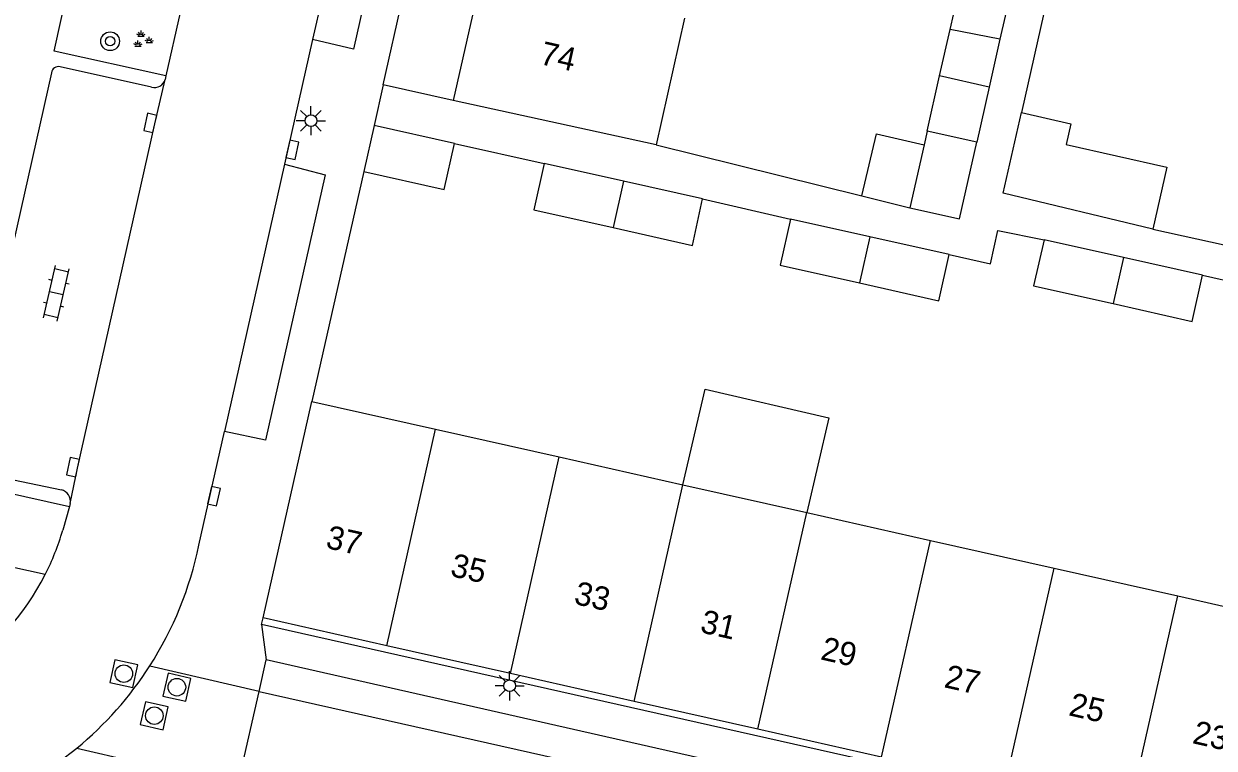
# Model space of a CAD drawing. Extents: x 128999 to 131010, y 395498 to 399007.
# Drawn here: x 129219.4 to 129270.3, y 398829 to 398860 of the extents above; entities that cross this region are included whole.
import ezdxf

# ---------------------------------------------------------------- set-up
doc = ezdxf.new("R2010")
doc.units = 0
for name, color, linetype in [('gg-afsc-erfafscheiding', 7, 'Continuous'), ('gg-afsc-muur', 7, 'Continuous'), ('gg-anno-huisnummerreeks BGT', 7, 'Continuous'), ('gg-bbg-bijgebouw', 7, 'Continuous'), ('gg-bbg-gedigitaliseerde bebouwing', 7, 'Continuous'), ('gg-bbg-gedigitaliseerde bijgebouw', 7, 'Continuous'), ('gg-bbg-hoofdgebouw', 7, 'Continuous'), ('gg-bbg-luifel en loopbrug', 7, 'Continuous'), ('gg-bbg-tussenscheiding', 7, 'Continuous'), ('gg-knt-verharding', 7, 'Continuous'), ('gg-knt-verharding nz', 7, 'Continuous'), ('gt-grn-weggrens', 7, 'Continuous'), ('gt-symb-boom', 7, 'Continuous'), ('gt-symb-groenvak', 7, 'Continuous'), ('gt-symb-klinker verharding', 7, 'Continuous'), ('gt-symb-kolk', 7, 'Continuous'), ('gt-symb-lichtmast', 7, 'Continuous'), ('gt-symb-rioolschacht', 7, 'Continuous')]:
    doc.layers.add(name, color=color, linetype=linetype)

# ---------------------------------------------------------------- blocks, each defined once
blk = doc.blocks.new('gt0-KOLK')
at = {"layer": 'gt-symb-kolk'}
blk.add_lwpolyline([(0, 0), (0.375, 0), (0.375, 0.4), (-0.375, 0.4), (-0.375, 0), (0, 0)], dxfattribs=at)
blk = doc.blocks.new('gt0-KL1')
at = {"layer": 'gt-symb-klinker verharding'}
for p, q in [((-1.15, 0.3), (1.15, 0.3)), ((-1, -0.3), (-1, 0.3)), ((-0.5, 0.3), (-0.5, 0.45)), ((0, -0.3), (0, 0.3)), ((0.5, 0.3), (0.5, 0.45)), ((1, -0.3), (1, 0.3)), ((-1.15, -0.3), (1.15, -0.3)), ((-0.5, -0.45), (-0.5, -0.3)), ((0.5, -0.45), (0.5, -0.3))]:
    blk.add_line(p, q, dxfattribs=at)
blk = doc.blocks.new('gt0-LMAST')
at = {"layer": 'gt-symb-lichtmast'}
for p, q in [((-0.005, 0.246), (-0.005, 0.621)), ((-0.182, 0.173), (-0.447, 0.438)), ((0.172, 0.173), (0.437, 0.438)), ((-0.255, -0.004), (-0.63, -0.004)), ((-0.182, -0.181), (-0.447, -0.446)), ((-0.005, -0.254), (-0.005, -0.629)), ((0.437, -0.446), (0.172, -0.181)), ((0.245, -0.004), (0.62, -0.004))]:
    blk.add_line(p, q, dxfattribs=at)
blk.add_circle((-0.005, -0.004), 0.25, dxfattribs=at)
blk = doc.blocks.new('gt0-BOOM')
at = {"layer": 'gt-symb-boom'}
for radius in [0.4, 0.2]:
    blk.add_circle((0, 0), radius, dxfattribs=at)
blk = doc.blocks.new('gt0-GRVAK')
at = {"layer": 'gt-symb-groenvak'}
for p, q in [((-0.11, 0.189), (-0.228, 0.24)), ((-0.182, 0.153), (0.088, 0.153)), ((-0.091, 0.211), (-0.156, 0.322)), ((-0.047, 0.214), (-0.047, 0.393)), ((-0.004, 0.211), (0.061, 0.322)), ((0.015, 0.189), (0.133, 0.24)), ((0.262, -0.052), (0.197, 0.059)), ((0.305, -0.049), (0.305, 0.13)), ((0.349, -0.052), (0.414, 0.059)), ((-0.245, -0.228), (-0.363, -0.177)), ((-0.318, -0.264), (-0.047, -0.264)), ((-0.226, -0.206), (-0.291, -0.095)), ((-0.183, -0.203), (-0.183, -0.024)), ((-0.139, -0.206), (-0.074, -0.095)), ((-0.12, -0.228), (-0.002, -0.177)), ((0.243, -0.074), (0.125, -0.023)), ((0.17, -0.11), (0.441, -0.11)), ((0.368, -0.074), (0.486, -0.023))]:
    blk.add_line(p, q, dxfattribs=at)
blk = doc.blocks.new('gt0-RS')
at = {"layer": 'gt-symb-rioolschacht'}
blk.add_lwpolyline([(-0.5, -0.5), (0.5, -0.5), (0.5, 0.5), (-0.5, 0.5)], close=True, dxfattribs=at)
blk.add_circle((0, 0), 0.375, dxfattribs=at)

msp = doc.modelspace()

# ---------------------------------------------------------------- linework, layer by layer
at = {"layer": 'gg-afsc-erfafscheiding'}
for p, q in [((129263.11, 398861.05), (129262.027, 398856.217)), ((129237.791, 398854.89), (129241.62, 398854.03)), ((129246.41, 398854.83), (129255.213, 398852.648)), ((129248.4, 398852.53), (129252.16, 398851.66))]:
    msp.add_line(p, q, dxfattribs=at)
msp.add_lwpolyline([(129258.94, 398850.14), (129260.708, 398849.742), (129261.022, 398851.172), (129263, 398850.77)], dxfattribs=at)
at = {"layer": 'gg-afsc-muur'}
for p, q in [((129233.911, 398853.7), (129231.691, 398843.87)), ((129267.652, 398851.235), (129279.316, 398848.645)), ((129269.77, 398849.26), (129273.52, 398848.42))]:
    msp.add_line(p, q, dxfattribs=at)
at = {"layer": 'gg-bbg-bijgebouw'}
for p, q in [((129258.98, 398859.76), (129259.705, 398862.979)), ((129261.836, 398862.571), (129261.11, 398859.35)), ((129261.11, 398859.35), (129258.98, 398859.76)), ((129234.351, 398855.66), (129233.911, 398853.7)), ((129237.791, 398854.89), (129234.351, 398855.66)), ((129258, 398855.42), (129257.866, 398854.827)), ((129260.12, 398854.95), (129258, 398855.42)), ((129257.866, 398854.827), (129257.26, 398852.14)), ((129245.018, 398853.278), (129241.62, 398854.03)), ((129248.4, 398852.53), (129245.018, 398853.278)), ((129267.652, 398851.235), (129261.251, 398852.761)), ((129255.55, 398850.9), (129252.16, 398851.66)), ((129258.94, 398850.14), (129255.55, 398850.9)), ((129266.389, 398850.014), (129263, 398850.77)), ((129269.77, 398849.26), (129266.389, 398850.014))]:
    msp.add_line(p, q, dxfattribs=at)
for points in [[(129257.26, 398852.14), (129259.38, 398851.67), (129260.12, 398854.95)], [(129233.911, 398853.7), (129237.351, 398852.92), (129237.791, 398854.89)], [(129241.62, 398854.03), (129241.18, 398852.06), (129244.575, 398851.294)], [(129244.575, 398851.294), (129247.96, 398850.53), (129248.4, 398852.53)], [(129252.16, 398851.66), (129251.72, 398849.69), (129255.11, 398848.93)], [(129263, 398850.77), (129262.55, 398848.81), (129265.95, 398848.048)], [(129255.11, 398848.93), (129258.5, 398848.17), (129258.94, 398850.14)], [(129265.95, 398848.048), (129269.33, 398847.29), (129269.77, 398849.26)]]:
    msp.add_lwpolyline(points, dxfattribs=at)
at = {"layer": 'gg-bbg-gedigitaliseerde bebouwing'}
msp.add_line((129247.632, 398860.25), (129246.41, 398854.83), dxfattribs=at)
at = {"layer": 'gg-bbg-gedigitaliseerde bijgebouw'}
msp.add_line((129261.251, 398852.761), (129262.027, 398856.217), dxfattribs=at)
msp.add_lwpolyline([(129262.027, 398856.217), (129264.138, 398855.736), (129263.937, 398854.854), (129268.244, 398853.873), (129267.652, 398851.235)], dxfattribs=at)
at = {"layer": 'gg-bbg-hoofdgebouw'}
for p, q in [((129238.96, 398862.143), (129237.741, 398856.73)), ((129246.41, 398854.83), (129237.741, 398856.73)), ((129229.611, 398834.62), (129231.691, 398843.87)), ((129231.691, 398843.87), (129236.983, 398842.681)), ((129236.983, 398842.681), (129242.271, 398841.494)), ((129242.271, 398841.494), (129247.56, 398840.306)), ((129247.56, 398840.306), (129252.849, 398839.118)), ((129252.849, 398839.118), (129258.137, 398837.93)), ((129258.137, 398837.93), (129263.426, 398836.742)), ((129263.426, 398836.742), (129268.715, 398835.555)), ((129268.715, 398835.555), (129274.004, 398834.367)), ((129234.898, 398833.429), (129229.611, 398834.62)), ((129240.186, 398832.238), (129234.898, 398833.429)), ((129245.474, 398831.047), (129240.186, 398832.238)), ((129250.762, 398829.856), (129245.474, 398831.047)), ((129256.05, 398828.665), (129250.762, 398829.856))]:
    msp.add_line(p, q, dxfattribs=at)
at = {"layer": 'gg-bbg-luifel en loopbrug'}
for p, q in [((129258.532, 398857.776), (129258.98, 398859.76)), ((129261.11, 398859.35), (129260.649, 398857.3)), ((129258, 398855.42), (129258.532, 398857.776)), ((129260.649, 398857.3), (129258.532, 398857.776)), ((129260.649, 398857.3), (129260.12, 398854.95)), ((129255.213, 398852.648), (129257.26, 398852.14))]:
    msp.add_line(p, q, dxfattribs=at)
for points in [[(129255.213, 398852.648), (129255.83, 398855.301), (129257.866, 398854.827)], [(129247.56, 398840.306), (129248.512, 398844.397), (129253.791, 398843.168), (129252.849, 398839.118)]]:
    msp.add_lwpolyline(points, dxfattribs=at)
at = {"layer": 'gg-bbg-tussenscheiding'}
for p, q in [((129245.018, 398853.278), (129244.575, 398851.294)), ((129255.55, 398850.9), (129255.11, 398848.93)), ((129266.389, 398850.014), (129265.95, 398848.048)), ((129234.898, 398833.429), (129236.983, 398842.681)), ((129240.186, 398832.238), (129242.271, 398841.494)), ((129245.474, 398831.047), (129247.56, 398840.306)), ((129250.762, 398829.856), (129252.849, 398839.118)), ((129256.05, 398828.665), (129258.137, 398837.93)), ((129261.338, 398827.474), (129263.426, 398836.742)), ((129266.626, 398826.283), (129268.715, 398835.555))]:
    msp.add_line(p, q, dxfattribs=at)
at = {"layer": 'gg-knt-verharding'}
for p, q in [((129234.742, 398857.404), (129252.531, 398936.8)), ((129226.062, 398860.491), (129225.457, 398857.777)), ((129231.724, 398859.333), (129230.525, 398854.005)), ((129224.844, 398857.297), (129220.932, 398858.167)), ((129220.562, 398857.915), (129216.817, 398841.276)), ((129225.457, 398857.777), (129225.424, 398857.631)), ((129237.741, 398856.73), (129234.742, 398857.404)), ((129226.861, 398837.72), (129227.955, 398842.585)), ((129217.049, 398840.909), (129220.99, 398840.09)), ((129221.326, 398839.383), (129221.044, 398838.36)), ((129221.36, 398839.51), (129221.326, 398839.383)), ((129229.541, 398834.33), (129229.611, 398834.62)), ((129285.501, 398821.77), (129229.541, 398834.33)), ((129229.438, 398831.478), (129229.744, 398832.826)), ((129281.665, 398821.072), (129229.744, 398832.826)), ((129228.53, 398827.471), (129229.438, 398831.478))]:
    msp.add_line(p, q, dxfattribs=at)
for points in [[(129238.51, 398881.319), (129233.477, 398858.917), (129231.724, 398859.333)], [(129225.457, 398857.777), (129220.681, 398858.839), (129221.282, 398861.552), (129226.062, 398860.491)], [(129230.525, 398854.005), (129232.266, 398853.549), (129229.717, 398842.21), (129227.955, 398842.585)], [(129220.295, 398836.468), (129215.879, 398837.444), (129216.544, 398840.452), (129221.326, 398839.383)], [(129220.054, 398827.91), (129220.864, 398828.454), (129221.645, 398829.049)]]:
    msp.add_lwpolyline(points, dxfattribs=at)
for centre, radius, start, end in [((129220.855, 398857.883), 0.294, 74.7483, 173.7677), ((129224.96, 398857.765), 0.483, 256.0482, 343.8238), ((129220.866, 398839.603), 0.502, 349.3293, 75.7408), ((129210.261, 398841.534), 11.24, 333.2092, 343.5958), ((129212.003, 398840.754), 15.164, 327.2988, 348.4602), ((129210.279, 398841.577), 11.244, 303.215, 332.9758), ((129212.005, 398840.752), 15.162, 309.4812, 327.3024)]:
    msp.add_arc(centre, radius, start, end, dxfattribs=at)
at = {"layer": 'gg-knt-verharding nz'}
for p, q in [((129236.75, 398881.715), (129231.724, 398859.333)), ((129230.525, 398854.005), (129227.955, 398842.585)), ((129229.438, 398831.478), (129281.382, 398819.805))]:
    msp.add_line(p, q, dxfattribs=at)
msp.add_lwpolyline([(129221.36, 398839.51), (129221.68, 398841.015), (129224.982, 398855.727), (129225.424, 398857.631)], dxfattribs=at)
at = {"layer": 'gt-grn-weggrens'}
for p, q in [((129234.742, 398857.404), (129234.351, 398855.66)), ((129229.541, 398834.33), (129229.744, 398832.826)), ((129229.438, 398831.478), (129224.764, 398832.561)), ((129221.645, 398829.049), (129228.53, 398827.471))]:
    msp.add_line(p, q, dxfattribs=at)

# ---------------------------------------------------------------- block references
at = {"layer": 'gt-symb-boom'}
msp.add_blockref('gt0-BOOM', (129223.07, 398859.259), dxfattribs=at)
at = {"layer": 'gt-symb-groenvak'}
msp.add_blockref('gt0-GRVAK', (129224.439, 398859.32), dxfattribs=at)
at = {"layer": 'gt-symb-klinker verharding', "rotation": 76.88085536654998}
msp.add_blockref('gt0-KL1', (129220.769, 398848.487), dxfattribs=at)
at = {"layer": 'gt-symb-kolk'}
for p, rotation in [((129224.982, 398855.727), 77.35314650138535), ((129230.667, 398854.663), -102.77124256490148), ((129221.68, 398841.015), 77.99329169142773), ((129227.315, 398839.864), -102.53502335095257)]:
    msp.add_blockref('gt0-KOLK', p, dxfattribs=dict(at, rotation=rotation))
at = {"layer": 'gt-symb-lichtmast'}
for p in [(129231.66, 398855.869), (129240.155, 398831.719)]:
    msp.add_blockref('gt0-LMAST', p, dxfattribs=at)
at = {"layer": 'gt-symb-rioolschacht'}
for p, rotation in [((129223.655, 398832.233), -12.646853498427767), ((129225.924, 398831.654), -12.646853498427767), ((129224.958, 398830.437), -12.646853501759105)]:
    msp.add_blockref('gt0-RS', p, dxfattribs=dict(at, rotation=rotation))

# ---------------------------------------------------------------- texts
at = {"layer": 'gg-anno-huisnummerreeks BGT'}
for s, p in [('74', (129241.397, 398858.293)), ('37', (129232.245, 398837.614)), ('35', (129237.571, 398836.415)), ('33', (129242.859, 398835.224)), ('31', (129248.252, 398834.009)), ('29', (129253.4, 398832.85)), ('27', (129258.684, 398831.66)), ('25', (129264.011, 398830.46)), ('23', (129269.299, 398829.269))]:
    msp.add_text(s, height=1, rotation=347.3, dxfattribs=at).set_placement(p)

doc.saveas('drawing.dxf')
